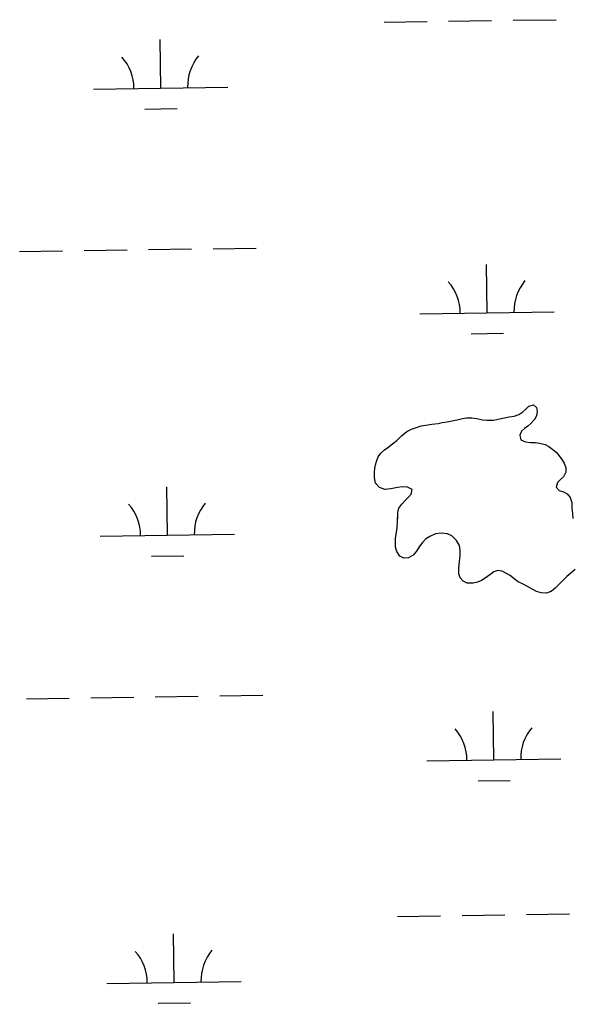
# Model space of a CAD drawing. Extents: x 3807117 to 3845308, y 337856 to 363736.
# Drawn here: x 3822580 to 3822991, y 344684 to 345416 of the extents above; entities that cross this region are included whole.
import ezdxf

# ---------------------------------------------------------------- set-up
doc = ezdxf.new("R2010")
doc.units = 0
doc.layers.add('V-TOPO-SHOR', color=7, linetype='Continuous')
doc.layers.add('V-WETL-SWMP', color=7, linetype='Continuous')

msp = doc.modelspace()

# ---------------------------------------------------------------- linework, layer by layer
at = {"layer": 'V-TOPO-SHOR'}
for points in [[(3822961.04, 344992.17), (3822957.7, 344994.12), (3822954.06, 344996.09), (3822950.82, 344997.53), (3822947.79, 344999.69), (3822944.77, 345002.36), (3822941.63, 345004.11), (3822938.7, 345005.55), (3822935.66, 345005.88), (3822932.71, 345004.99), (3822929.54, 345002.78), (3822926.06, 345000.27), (3822923.51, 344998.67), (3822920.55, 344997.27), (3822917.3, 344996.58), (3822912.73, 344996.52), (3822909.79, 344997.97), (3822907.58, 345000.52), (3822906.59, 345003.48), (3822906.52, 345006.93), (3822906.75, 345010.69), (3822907.29, 345014.54), (3822907.52, 345017.69), (3822907.64, 345020.84), (3822907.07, 345024.7), (3822904.76, 345028.38), (3822901.33, 345031.76), (3822897.99, 345033.3), (3822893.43, 345033.85), (3822889.16, 345033.17), (3822884.98, 345031.18), (3822882.02, 345029.47), (3822879.46, 345026.85), (3822877.09, 345023.52), (3822875.04, 345020.29), (3822872.58, 345017.46), (3822869.1, 345015.36), (3822865.55, 345015.08), (3822862.62, 345016.73), (3822860.31, 345020.1), (3822859.42, 345023.36), (3822859.35, 345026.81), (3822859.47, 345029.86), (3822860.02, 345034.42), (3822860.55, 345037.98), (3822861, 345042.54), (3822861.02, 345045.59), (3822861.05, 345049.04), (3822861.89, 345052.39), (3822864.05, 345055.32), (3822866.1, 345057.64), (3822868.86, 345060.35), (3822871.12, 345062.88), (3822871.85, 345066.12), (3822868.41, 345067.98), (3822864.56, 345068.21), (3822861, 345067.83), (3822856.01, 345066.86), (3822851.34, 345066.29), (3822847.59, 345067.64), (3822844.57, 345070.91), (3822843.79, 345075.29), (3822843.72, 345079.04), (3822843.95, 345082.19), (3822845.1, 345086.35), (3822846.56, 345090.5), (3822848.51, 345093.33), (3822851.17, 345095.64), (3822853.62, 345097.55), (3822857.1, 345100.26), (3822860.27, 345102.78), (3822863.75, 345106.2), (3822867.94, 345109.42), (3822871.3, 345111.02), (3822874.26, 345112.21), (3822878.53, 345113.5), (3822881.89, 345114.08), (3822886.46, 345114.75), (3822891.14, 345115.43), (3822894.19, 345116.01), (3822897.86, 345116.69), (3822902.54, 345117.67), (3822906.2, 345118.35), (3822909.15, 345118.94), (3822912.2, 345119.52), (3822916.26, 345119.49), (3822920.02, 345118.95), (3822924.07, 345118.11), (3822927.42, 345117.78), (3822932.4, 345117.94), (3822936.88, 345118.82), (3822940.64, 345119.49), (3822944.1, 345120.18), (3822947.66, 345120.86), (3822951.33, 345122.05), (3822954.08, 345123.96), (3822956.44, 345125.97), (3822958.69, 345128.19), (3822962.05, 345129.17), (3822964.37, 345127.23), (3822964.95, 345124.17)], [(3822964.95, 345124.17), (3822964.32, 345121.03), (3822962.97, 345118.3), (3822960.21, 345115.38), (3822957.86, 345113.47), (3822955.41, 345111.66), (3822953.25, 345109.54), (3822951.91, 345106.61), (3822952.8, 345103.15), (3822956.14, 345101.7), (3822959.89, 345101.16), (3822963.65, 345101.13), (3822966.69, 345100.8), (3822970.85, 345099.65), (3822973.58, 345098.31), (3822976.5, 345095.95), (3822979.13, 345093.9), (3822981.34, 345091.34), (3822983.25, 345088.68), (3822984.85, 345085.92), (3822986.25, 345082.46), (3822986.22, 345079.11), (3822984.57, 345075.77), (3822982.21, 345073.66), (3822979.96, 345071.44), (3822979.02, 345067.89), (3822981.24, 345065.54), (3822984.58, 345064.6), (3822987.31, 345062.95), (3822989.42, 345060.19), (3822990.71, 345056.52), (3822990.78, 345052.36), (3822991.05, 345048.5), (3822991.33, 345044.74)], [(3822993.15, 345006.64), (3822989.98, 345004.02), (3822987.02, 345001.61), (3822984.66, 344999.29), (3822981.49, 344996.17), (3822978.21, 344992.84), (3822975.35, 344990.43), (3822971.58, 344989.24), (3822967.82, 344989.27), (3822964.38, 344990.31), (3822961.04, 344992.17)]]:
    msp.add_lwpolyline(points, dxfattribs=at)
at = {"layer": 'V-WETL-SWMP'}
for p, q in [((3822850.96, 345413.82), (3822882.95, 345414.3)), ((3822898.95, 345414.54), (3822930.95, 345415.02)), ((3822946.94, 345415.26), (3822978.94, 345415.74)), ((3822684.61, 345364.89), (3822684.07, 345400.89)), ((3822634.61, 345364.15), (3822734.6, 345365.64)), ((3822672.84, 345349.29), (3822696.84, 345349.65)), ((3822675.56, 345244.67), (3822707.56, 345245.15)), ((3822723.56, 345245.39), (3822755.55, 345245.87)), ((3822579.57, 345243.24), (3822611.57, 345243.72)), ((3822627.57, 345243.96), (3822659.56, 345244.44)), ((3822927.61, 345197.7), (3822927.07, 345233.7)), ((3822877.62, 345196.95), (3822977.6, 345198.45)), ((3822915.84, 345182.09), (3822939.84, 345182.45)), ((3822956.44, 345125.97), (3822958.69, 345128.19)), ((3822958.69, 345128.19), (3822962.05, 345129.17)), ((3822962.05, 345129.17), (3822964.37, 345127.23)), ((3822940.64, 345119.5), (3822944.1, 345120.18)), ((3822944.1, 345120.18), (3822947.66, 345120.86)), ((3822947.66, 345120.86), (3822951.33, 345122.05)), ((3822951.33, 345122.05), (3822954.08, 345123.96)), ((3822954.08, 345123.96), (3822956.44, 345125.97)), ((3822964.32, 345121.03), (3822962.98, 345118.3)), ((3822964.95, 345124.17), (3822964.32, 345121.03)), ((3822964.37, 345127.23), (3822964.95, 345124.17)), ((3822874.26, 345112.21), (3822878.53, 345113.5)), ((3822878.53, 345113.5), (3822881.89, 345114.08)), ((3822881.89, 345114.08), (3822886.47, 345114.75)), ((3822886.47, 345114.75), (3822891.14, 345115.43)), ((3822891.14, 345115.43), (3822894.2, 345116.01)), ((3822894.2, 345116.01), (3822897.86, 345116.69)), ((3822897.86, 345116.69), (3822902.54, 345117.67)), ((3822902.54, 345117.67), (3822906.2, 345118.35)), ((3822906.2, 345118.35), (3822909.15, 345118.94)), ((3822909.15, 345118.94), (3822912.2, 345119.52)), ((3822912.2, 345119.52), (3822916.26, 345119.49)), ((3822916.26, 345119.49), (3822920.02, 345118.95)), ((3822920.02, 345118.95), (3822924.07, 345118.11)), ((3822924.07, 345118.11), (3822927.42, 345117.77)), ((3822927.42, 345117.77), (3822932.4, 345117.94)), ((3822932.4, 345117.94), (3822936.88, 345118.82)), ((3822936.88, 345118.82), (3822940.64, 345119.5)), ((3822957.86, 345113.47), (3822955.41, 345111.66)), ((3822960.21, 345115.38), (3822957.86, 345113.47)), ((3822962.98, 345118.3), (3822960.21, 345115.38)), ((3822860.27, 345102.78), (3822863.75, 345106.2)), ((3822863.75, 345106.2), (3822867.94, 345109.42)), ((3822867.94, 345109.42), (3822871.3, 345111.02)), ((3822871.3, 345111.02), (3822874.26, 345112.21)), ((3822953.26, 345109.54), (3822951.91, 345106.61)), ((3822951.91, 345106.61), (3822952.8, 345103.15)), ((3822955.41, 345111.66), (3822953.26, 345109.54)), ((3822853.62, 345097.55), (3822857.1, 345100.27)), ((3822857.1, 345100.27), (3822860.27, 345102.78)), ((3822952.8, 345103.15), (3822956.14, 345101.7)), ((3822956.14, 345101.7), (3822959.89, 345101.16)), ((3822959.89, 345101.16), (3822963.65, 345101.13)), ((3822963.65, 345101.13), (3822966.69, 345100.8)), ((3822966.69, 345100.8), (3822970.85, 345099.65)), ((3822970.85, 345099.65), (3822973.58, 345098.31)), ((3822973.58, 345098.31), (3822976.51, 345095.95)), ((3822846.56, 345090.5), (3822848.51, 345093.33)), ((3822848.51, 345093.33), (3822851.17, 345095.64)), ((3822851.17, 345095.64), (3822853.62, 345097.55)), ((3822976.51, 345095.95), (3822979.13, 345093.89)), ((3822979.13, 345093.89), (3822981.34, 345091.34)), ((3822981.34, 345091.34), (3822983.25, 345088.68)), ((3822843.95, 345082.19), (3822845.1, 345086.35)), ((3822845.1, 345086.35), (3822846.56, 345090.5)), ((3822983.25, 345088.68), (3822984.86, 345085.93)), ((3822984.86, 345085.93), (3822986.25, 345082.46)), ((3822843.72, 345079.04), (3822843.95, 345082.19)), ((3822843.79, 345075.29), (3822843.72, 345079.04)), ((3822986.22, 345079.11), (3822984.57, 345075.77)), ((3822986.25, 345082.46), (3822986.22, 345079.11)), ((3822844.57, 345070.91), (3822843.79, 345075.29)), ((3822847.59, 345067.64), (3822844.57, 345070.91)), ((3822979.96, 345071.44), (3822979.02, 345067.89)), ((3822982.22, 345073.66), (3822979.96, 345071.44)), ((3822984.57, 345075.77), (3822982.22, 345073.66)), ((3822689.59, 345032.26), (3822689.05, 345068.25)), ((3822851.34, 345066.29), (3822847.59, 345067.64)), ((3822856.02, 345066.86), (3822851.34, 345066.29)), ((3822861, 345067.83), (3822856.02, 345066.86)), ((3822864.56, 345068.21), (3822861, 345067.83)), ((3822868.42, 345067.98), (3822864.56, 345068.21)), ((3822871.85, 345066.12), (3822868.42, 345067.98)), ((3822868.86, 345060.36), (3822871.12, 345062.88)), ((3822871.12, 345062.88), (3822871.85, 345066.12)), ((3822979.02, 345067.89), (3822981.24, 345065.54)), ((3822981.24, 345065.54), (3822984.58, 345064.6)), ((3822984.58, 345064.6), (3822987.31, 345062.95)), ((3822987.31, 345062.95), (3822989.42, 345060.19)), ((3822861.89, 345052.39), (3822864.05, 345055.32)), ((3822864.05, 345055.32), (3822866.1, 345057.64)), ((3822866.1, 345057.64), (3822868.86, 345060.36)), ((3822989.42, 345060.19), (3822990.71, 345056.52)), ((3822990.71, 345056.52), (3822990.78, 345052.36)), ((3822861, 345042.54), (3822861.05, 345049.04)), ((3822861.05, 345049.04), (3822861.89, 345052.39)), ((3822990.78, 345052.36), (3822991.05, 345048.5)), ((3822991.05, 345048.5), (3822991.33, 345044.74)), ((3822860.55, 345037.98), (3822861, 345042.54)), ((3822639.6, 345031.51), (3822739.58, 345033.01)), ((3822859.47, 345029.86), (3822860.02, 345034.43)), ((3822860.02, 345034.43), (3822860.55, 345037.98)), ((3822889.16, 345033.17), (3822884.98, 345031.18)), ((3822893.43, 345033.85), (3822889.16, 345033.17)), ((3822898, 345033.31), (3822893.43, 345033.85)), ((3822901.33, 345031.76), (3822898, 345033.31)), ((3822859.35, 345026.81), (3822859.47, 345029.86)), ((3822859.42, 345023.36), (3822859.35, 345026.81)), ((3822879.46, 345026.85), (3822877.09, 345023.52)), ((3822882.02, 345029.47), (3822879.46, 345026.85)), ((3822884.98, 345031.18), (3822882.02, 345029.47)), ((3822904.76, 345028.38), (3822901.33, 345031.76)), ((3822907.07, 345024.7), (3822904.76, 345028.38)), ((3822860.31, 345020.1), (3822859.42, 345023.36)), ((3822862.62, 345016.73), (3822860.31, 345020.1)), ((3822875.04, 345020.29), (3822872.58, 345017.46)), ((3822877.09, 345023.52), (3822875.04, 345020.29)), ((3822907.65, 345020.84), (3822907.07, 345024.7)), ((3822907.29, 345014.54), (3822907.52, 345017.69)), ((3822907.52, 345017.69), (3822907.65, 345020.84)), ((3822677.82, 345016.65), (3822701.82, 345017.01)), ((3822865.55, 345015.08), (3822862.62, 345016.73)), ((3822869.11, 345015.36), (3822865.55, 345015.08)), ((3822872.58, 345017.46), (3822869.11, 345015.36)), ((3822906.52, 345006.93), (3822906.75, 345010.69)), ((3822906.75, 345010.69), (3822907.29, 345014.54)), ((3822906.59, 345003.48), (3822906.52, 345006.93)), ((3822907.58, 345000.52), (3822906.59, 345003.48)), ((3822932.71, 345004.99), (3822929.54, 345002.78)), ((3822935.66, 345005.88), (3822932.71, 345004.99)), ((3822938.7, 345005.55), (3822935.66, 345005.88)), ((3822941.64, 345004.11), (3822938.7, 345005.55)), ((3822944.77, 345002.36), (3822941.64, 345004.11)), ((3822989.98, 345004.02), (3822987.02, 345001.61)), ((3822993.15, 345006.64), (3822989.98, 345004.02)), ((3822909.8, 344997.97), (3822907.58, 345000.52)), ((3822912.73, 344996.52), (3822909.8, 344997.97)), ((3822917.3, 344996.59), (3822912.73, 344996.52)), ((3822920.56, 344997.27), (3822917.3, 344996.59)), ((3822923.51, 344998.67), (3822920.56, 344997.27)), ((3822926.07, 345000.27), (3822923.51, 344998.67)), ((3822929.54, 345002.78), (3822926.07, 345000.27)), ((3822947.8, 344999.69), (3822944.77, 345002.36)), ((3822950.83, 344997.53), (3822947.8, 344999.69)), ((3822954.06, 344996.08), (3822950.83, 344997.53)), ((3822957.7, 344994.13), (3822954.06, 344996.08)), ((3822981.49, 344996.17), (3822978.21, 344992.84)), ((3822987.02, 345001.61), (3822981.49, 344996.17)), ((3822961.04, 344992.17), (3822957.7, 344994.13)), ((3822964.38, 344990.31), (3822961.04, 344992.17)), ((3822967.82, 344989.27), (3822964.38, 344990.31)), ((3822971.58, 344989.24), (3822967.82, 344989.27)), ((3822975.35, 344990.43), (3822971.58, 344989.24)), ((3822978.21, 344992.84), (3822975.35, 344990.43)), ((3822584.56, 344910.6), (3822616.55, 344911.08)), ((3822632.55, 344911.32), (3822664.55, 344911.8)), ((3822680.55, 344912.04), (3822712.54, 344912.52)), ((3822728.54, 344912.76), (3822760.54, 344913.24)), ((3822932.59, 344865.07), (3822932.05, 344901.06)), ((3822882.6, 344864.32), (3822982.59, 344865.81)), ((3822920.83, 344849.46), (3822944.82, 344849.82)), ((3822860.92, 344748.55), (3822892.92, 344749.03)), ((3822908.92, 344749.27), (3822940.91, 344749.75)), ((3822956.91, 344749.99), (3822988.91, 344750.46)), ((3822694.57, 344699.62), (3822694.03, 344735.62)), ((3822644.58, 344698.87), (3822744.57, 344700.37)), ((3822682.81, 344684.01), (3822706.8, 344684.37))]:
    msp.add_line(p, q, dxfattribs=at)
for centre, start, end in [((3822629.36, 345364.54), 0.08653, 41.63019), ((3822739.84, 345366.2), 140.08653, 181.63019), ((3822872.37, 345197.35), 0.08653, 41.63019), ((3822982.84, 345199.01), 140.08653, 181.63019), ((3822634.35, 345031.9), 0.08653, 41.63019), ((3822744.82, 345033.56), 140.08653, 181.63019), ((3822877.35, 344864.71), 0.08653, 41.63019), ((3822987.82, 344866.37), 140.08653, 181.63019), ((3822639.33, 344699.27), 0.08653, 41.63019), ((3822749.8, 344700.92), 140.08653, 181.63019)]:
    msp.add_arc(centre, 35.25, start, end, dxfattribs=at)

doc.saveas('drawing.dxf')
